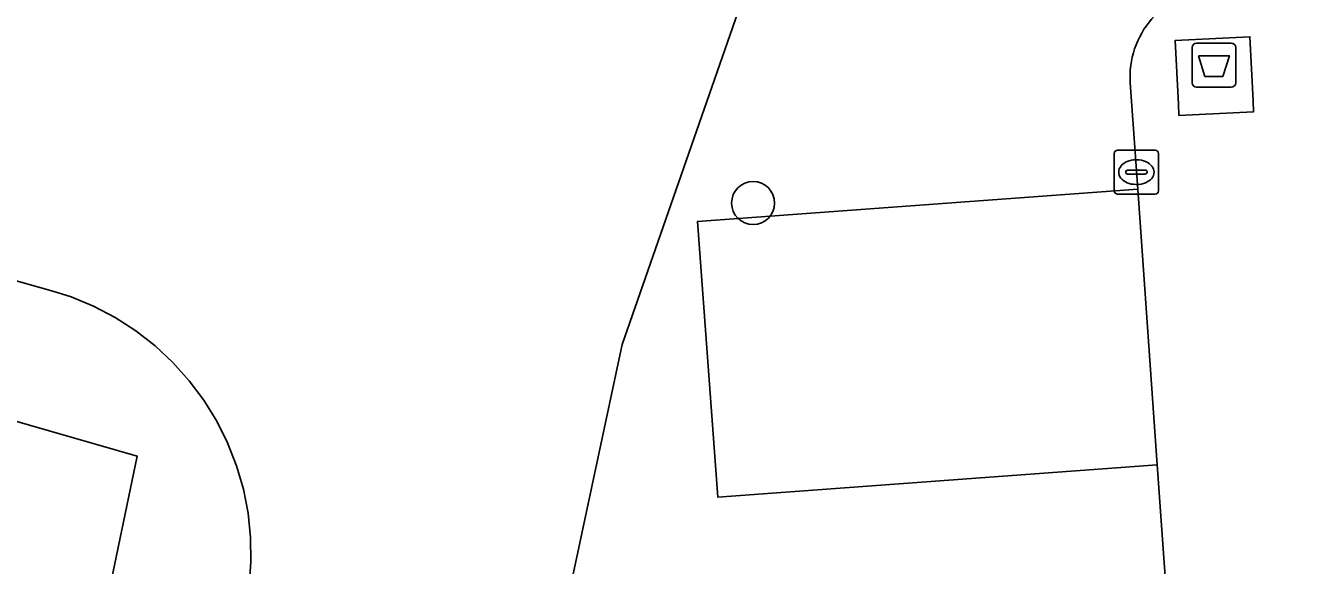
# Model space of a CAD drawing. Extents: x 161248 to 161848, y 384871 to 385383.
# Drawn here: x 161705.19 to 161734.16, y 385086.87 to 385099.14 of the extents above; entities that cross this region are included whole.
import ezdxf

# ---------------------------------------------------------------- set-up
doc = ezdxf.new("R2010")
doc.units = 0
for name, color, linetype in [('IMGEO_Afval_apart_plaats', 7, 'Continuous'), ('IMGEO_Boom', 7, 'Continuous'), ('IMGEO_Erf', 7, 'Continuous'), ('IMGEO_Hek', 7, 'Continuous'), ('IMGEO_Kolk', 7, 'Continuous'), ('IMGEO_Parkeervlak_open', 7, 'Continuous'), ('IMGEO_Rijbaan_lokaal_open', 7, 'Continuous'), ('IMGEO_Voetpad_gesloten', 7, 'Continuous'), ('IMGEO_Voetpad_open', 7, 'Continuous')]:
    doc.layers.add(name, color=color, linetype=linetype)

msp = doc.modelspace()

# ---------------------------------------------------------------- linework, layer by layer
at = {"layer": 'IMGEO_Afval_apart_plaats'}
for p, q in [((161731.677, 385097.838), (161731.677, 385098.638)), ((161731.677, 385098.638), (161731.677, 385097.838)), ((161731.777, 385098.738), (161732.567, 385098.738)), ((161732.567, 385098.738), (161731.777, 385098.738)), ((161732.667, 385098.638), (161732.667, 385097.838)), ((161732.667, 385097.838), (161732.667, 385098.638)), ((161732.567, 385097.738), (161731.777, 385097.738)), ((161731.777, 385097.738), (161732.567, 385097.738))]:
    msp.add_line(p, q, dxfattribs=at)
msp.add_lwpolyline([(161731.82, 385098.452), (161732.524, 385098.452), (161732.375, 385097.982), (161731.969, 385097.982), (161731.82, 385098.452)], dxfattribs=at)
for centre, start, end in [((161731.777, 385098.638), 90, 180), ((161731.777, 385098.638), 90, 180), ((161732.567, 385098.638), 0, 90), ((161732.567, 385098.638), 360, 90), ((161731.777, 385097.838), 180, 270), ((161731.777, 385097.838), 180, 270), ((161732.567, 385097.838), 270, 0), ((161732.567, 385097.838), 270, 0)]:
    msp.add_arc(centre, 0.1, start, end, dxfattribs=at)
at = {"layer": 'IMGEO_Boom'}
msp.add_circle((161721.71, 385095.105), 0.489, dxfattribs=at)
at = {"layer": 'IMGEO_Erf'}
msp.add_lwpolyline([(161707.725, 385089.351), (161694.886, 385093.053), (161694.8, 385092.745), (161693.259, 385093.174), (161692.116, 385089.073), (161691.294, 385089.125), (161691.1, 385088.429), (161687.699, 385088.644), (161686.286, 385083.569), (161686.225, 385083.351), (161691.078, 385082.026), (161691.283, 385081.97), (161698.188, 385080.085), (161700.058, 385079.574), (161700.815, 385082.347), (161705.891, 385080.961), (161705.134, 385078.188), (161705.35, 385078.129), (161705.415, 385078.403), (161706.001, 385078.274), (161706.582, 385080.923), (161705.996, 385081.052)], close=True, dxfattribs=at)
at = {"layer": 'IMGEO_Hek'}
msp.add_lwpolyline([(161705.35, 385078.129), (161705.415, 385078.403), (161706.001, 385078.274), (161706.582, 385080.923), (161705.996, 385081.052), (161707.725, 385089.351)], dxfattribs=at)
at = {"layer": 'IMGEO_Kolk'}
for p, q in [((161729.911, 385095.381), (161729.911, 385096.233)), ((161729.986, 385096.307), (161730.838, 385096.307)), ((161730.912, 385096.233), (161730.912, 385095.381)), ((161730.213, 385095.85), (161730.611, 385095.85)), ((161730.399, 385096.087), (161730.424, 385096.087)), ((161730.17, 385095.801), (161730.17, 385095.813)), ((161730.608, 385095.764), (161730.21, 385095.764)), ((161730.654, 385095.813), (161730.654, 385095.801)), ((161730.838, 385095.307), (161729.986, 385095.307)), ((161730.422, 385095.527), (161730.397, 385095.527))]:
    msp.add_line(p, q, dxfattribs=at)
for points in [[(161729.911, 385095.381), (161729.911, 385096.233)], [(161729.986, 385096.307), (161730.838, 385096.307)], [(161730.912, 385096.233), (161730.912, 385095.381)], [(161730.838, 385095.307), (161729.986, 385095.307)]]:
    msp.add_lwpolyline(points, dxfattribs=at)
for centre, radius, start, end in [((161729.988, 385096.231), 0.0765, 91.552, 178.448), ((161729.988, 385096.231), 0.0765, 91.552, 178.448), ((161730.836, 385096.231), 0.0765, 1.552, 88.448), ((161730.836, 385096.231), 0.0765, 1.552, 88.448), ((161730.21, 385095.81), 0.0403, 85.8775, 175.7526), ((161730.615, 385095.812), 0.0386, 1.7309, 96.639), ((161730.207, 385095.8), 0.0366, 178.938, 274.7102), ((161730.611, 385095.807), 0.043, 264.8664, 352.4533), ((161729.988, 385095.383), 0.0765, 181.552, 268.448), ((161729.988, 385095.383), 0.0765, 181.552, 268.448), ((161730.836, 385095.383), 0.0765, 271.552, 358.448), ((161730.836, 385095.383), 0.0765, 271.552, 358.448)]:
    msp.add_arc(centre, radius, start, end, dxfattribs=at)
for centre, major_axis, ratio, start_param, end_param in [((161730.398, 385095.807), (-0.387, 0.002), 0.722429, 4.712389, 7.853982), ((161730.423, 385095.807), (-0.39, 0.002), 0.717154, 1.570796, 4.712389)]:
    msp.add_ellipse(centre, major_axis=major_axis, ratio=ratio, start_param=start_param, end_param=end_param, dxfattribs=at)
at = {"layer": 'IMGEO_Parkeervlak_open'}
msp.add_lwpolyline([(161730.444, 385095.419), (161720.448, 385094.687), (161720.907, 385088.424), (161730.886, 385089.156)], close=True, dxfattribs=at)
at = {"layer": 'IMGEO_Rijbaan_lokaal_open'}
for points in [[(161724.372, 385108.099), (161723.047, 385104.286), (161718.737, 385091.888), (161713.621, 385067.908), (161732.316, 385068.912), (161731.901, 385074.781), (161720.049, 385073.912), (161719.336, 385083.638), (161731.214, 385084.509), (161730.886, 385089.156), (161720.907, 385088.424), (161720.448, 385094.687), (161730.444, 385095.419), (161730.273, 385097.834)], [(161700.158, 385004.616), (161701.87, 385012.717), (161702.148, 385014.035), (161704.227, 385023.875), (161705.595, 385030.288), (161707.807, 385040.656), (161710.048, 385051.158), (161711.46, 385057.779), (161713.621, 385067.908), (161718.737, 385091.888), (161723.047, 385104.286)], [(161697.639, 385095.416), (161705.809, 385093.105), (161706.222, 385092.971), (161706.735, 385092.759), (161707.226, 385092.501), (161707.693, 385092.201), (161708.131, 385091.86), (161708.537, 385091.482), (161708.907, 385091.068), (161709.239, 385090.623), (161709.53, 385090.151), (161709.777, 385089.654), (161709.98, 385089.137), (161710.135, 385088.604), (161710.242, 385088.06), (161710.299, 385087.508), (161710.308, 385086.953), (161710.267, 385086.4), (161710.176, 385085.852), (161709.086, 385080.709), (161707.731, 385074.281), (161707.198, 385071.757), (161706.154, 385066.816), (161704.242, 385057.766)]]:
    msp.add_lwpolyline(points, dxfattribs=at)
msp.add_arc((161732.275, 385097.97), 2.007, 93.8092, 183.8987, dxfattribs=at)
at = {"layer": 'IMGEO_Voetpad_gesloten'}
msp.add_lwpolyline([(161732.992, 385098.884), (161731.294, 385098.801), (161731.365, 385097.348), (161731.377, 385097.096), (161733.075, 385097.179), (161733.063, 385097.43)], close=True, dxfattribs=at)
at = {"layer": 'IMGEO_Voetpad_open'}
msp.add_lwpolyline([(161731.365, 385097.348), (161731.294, 385098.801), (161732.992, 385098.884), (161733.063, 385097.43), (161733.075, 385097.179), (161731.377, 385097.096)], close=True, dxfattribs=at)
for points in [[(161730.273, 385097.834), (161730.444, 385095.419), (161730.886, 385089.156), (161731.214, 385084.509), (161731.901, 385074.781), (161732.316, 385068.912), (161733.036, 385058.72), (161733.497, 385052.19), (161734.161, 385042.799)], [(161710.267, 385086.4), (161710.308, 385086.953), (161710.299, 385087.508), (161710.242, 385088.06), (161710.135, 385088.604), (161709.98, 385089.137), (161709.777, 385089.654), (161709.53, 385090.151), (161709.239, 385090.623), (161708.907, 385091.068), (161708.537, 385091.482), (161708.131, 385091.86), (161707.693, 385092.201), (161707.226, 385092.501), (161706.735, 385092.759), (161706.222, 385092.971), (161705.809, 385093.105), (161697.639, 385095.416)], [(161694.886, 385093.053), (161707.725, 385089.351), (161705.996, 385081.052), (161706.582, 385080.923), (161706.001, 385078.274), (161705.415, 385078.403), (161705.35, 385078.129), (161704.441, 385073.771)]]:
    msp.add_lwpolyline(points, dxfattribs=at)
msp.add_arc((161732.275, 385097.97), 2.007, 93.8092, 183.8987, dxfattribs=at)

doc.saveas('drawing.dxf')
